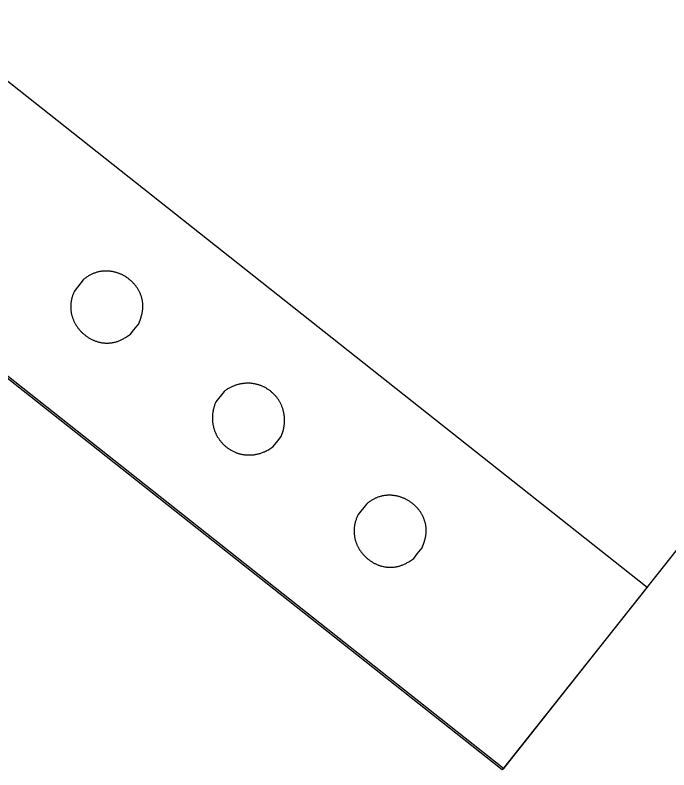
# Model space of a CAD drawing. Extents: x -438233 to -437334, y -1133133 to -1132623.
# Drawn here: x -438084.192 to -438084.0832, y -1133004.0083 to -1133003.8827 of the extents above; entities that cross this region are included whole.
import ezdxf

# ---------------------------------------------------------------- set-up
doc = ezdxf.new("R2010")
doc.units = 0
doc.layers.add('MOBILIÁŘ', color=7, linetype='Continuous')
doc.layers.add('Vrstva 1', color=7, linetype='Continuous')

# ---------------------------------------------------------------- blocks, each defined once
blk = doc.blocks.new('A$C78B247C6')
at = {"layer": 'Vrstva 1'}
for points in [[(0, 0), (-2586.6, 0), (-2586.6, 2589.7), (0, 2589.7), (0, 0)], [(-385, 2589.7), (3.1, 2589.7), (3.1, 3.2), (-385, 3.2), (-385, 2589.7)], [(-190.9, 2255.7), (-203.7, 2255.7), (-213.2, 2252.5), (-214.5, 2252.1), (-215.8, 2251.6), (-217.1, 2251.1), (-218.3, 2250.6), (-219.5, 2250), (-220.7, 2249.4), (-221.9, 2248.8), (-223, 2248.2), (-224.1, 2247.6), (-225.2, 2246.9), (-226.3, 2246.2), (-227.4, 2245.5), (-228.4, 2244.8), (-229.4, 2244.1), (-230.4, 2243.3), (-231.4, 2242.5), (-232.3, 2241.8), (-233.2, 2240.9), (-234.1, 2240.1), (-235, 2239.3), (-235.8, 2238.4), (-236.7, 2237.5), (-237.5, 2236.7), (-238.3, 2235.8), (-239, 2234.8), (-239.8, 2233.9), (-240.5, 2233), (-241.2, 2232), (-241.8, 2231), (-242.5, 2230), (-243.1, 2229), (-243.7, 2228), (-244.3, 2227), (-244.9, 2226), (-245.4, 2224.9), (-245.9, 2223.9), (-246.4, 2222.8), (-246.9, 2221.8), (-247.3, 2220.7), (-247.8, 2219.6), (-248.2, 2218.5), (-248.6, 2217.4), (-248.9, 2216.3), (-249.3, 2215.2), (-249.6, 2214), (-249.9, 2212.9), (-250.2, 2211.8), (-250.4, 2210.6), (-250.6, 2209.5), (-250.9, 2208.4), (-251, 2207.2), (-251.2, 2206), (-251.4, 2204.9), (-251.5, 2203.7), (-251.6, 2202.6), (-251.7, 2201.4), (-251.7, 2200.2), (-251.8, 2199), (-251.8, 2197.9), (-251.8, 2196.7), (-251.8, 2195.5), (-251.7, 2194.4), (-251.7, 2193.2), (-251.6, 2192), (-251.5, 2190.9), (-251.3, 2189.7), (-251.2, 2188.5), (-251, 2187.4), (-250.8, 2186.2), (-250.6, 2185.1), (-250.4, 2183.9), (-250.1, 2182.8), (-249.9, 2181.6), (-249.6, 2180.5), (-249.2, 2179.4), (-248.9, 2178.2), (-248.5, 2177.1), (-248.2, 2176), (-247.8, 2174.9), (-247.3, 2173.8), (-246.9, 2172.7), (-246.4, 2171.6), (-246, 2170.6), (-245.5, 2169.5), (-244.9, 2168.5), (-244.4, 2167.4), (-243.8, 2166.4), (-243.3, 2165.4), (-242.6, 2164.3), (-242, 2163.4), (-241.4, 2162.4), (-240.7, 2161.4), (-240, 2160.4), (-239.3, 2159.5), (-238.6, 2158.5), (-237.9, 2157.6), (-237.1, 2156.7), (-236.3, 2155.8), (-235.5, 2155), (-234.7, 2154.1), (-233.8, 2153.3), (-233, 2152.4), (-232.1, 2151.6), (-231.2, 2150.8), (-230.3, 2150), (-229.3, 2149.3), (-228.4, 2148.6), (-227.4, 2147.8), (-226.4, 2147.1), (-225.4, 2146.4), (-224.3, 2145.8), (-223.3, 2145.1), (-222.2, 2144.5), (-221.1, 2143.9), (-220, 2143.3), (-218.8, 2142.8), (-217.7, 2142.3), (-216.5, 2141.8), (-215.3, 2141.3), (-214.1, 2140.8), (-212.8, 2140.4), (-211.6, 2139.9), (-210.3, 2139.6), (-209, 2139.2), (-207.7, 2138.9), (-206.4, 2138.5), (-205, 2138.3), (-203.7, 2138), (-181.4, 2138), (-180, 2138.3), (-178.7, 2138.5), (-177.3, 2138.9), (-176, 2139.2), (-174.7, 2139.6), (-173.5, 2139.9), (-172.2, 2140.4), (-171, 2140.8), (-169.8, 2141.3), (-168.6, 2141.8), (-167.4, 2142.3), (-166.2, 2142.8), (-165.1, 2143.3), (-164, 2143.9), (-162.9, 2144.5), (-161.8, 2145.1), (-160.7, 2145.8), (-159.7, 2146.4), (-158.7, 2147.1), (-157.7, 2147.8), (-156.7, 2148.6), (-155.7, 2149.3), (-154.8, 2150), (-153.9, 2150.8), (-153, 2151.6), (-152.1, 2152.4), (-151.2, 2153.3), (-150.4, 2154.1), (-149.5, 2155), (-148.7, 2155.8), (-147.9, 2156.7), (-147.2, 2157.6), (-146.4, 2158.5), (-145.7, 2159.5), (-145, 2160.4), (-144.3, 2161.4), (-143.7, 2162.4), (-143, 2163.4), (-142.4, 2164.3), (-141.8, 2165.4), (-141.2, 2166.4), (-140.6, 2167.4), (-140.1, 2168.5), (-139.6, 2169.5), (-139.1, 2170.6), (-138.6, 2171.6), (-138.1, 2172.7), (-137.7, 2173.8), (-137.3, 2174.9), (-136.9, 2176), (-136.5, 2177.1), (-136.1, 2178.2), (-135.8, 2179.4), (-135.5, 2180.5), (-135.2, 2181.6), (-134.9, 2182.8), (-134.7, 2183.9), (-134.4, 2185.1), (-134.2, 2186.2), (-134, 2187.4), (-133.8, 2188.5), (-133.7, 2189.7), (-133.6, 2190.9), (-133.5, 2192), (-133.4, 2193.2), (-133.3, 2194.4), (-133.3, 2195.5), (-133.2, 2196.7), (-133.2, 2197.9), (-133.3, 2199), (-133.3, 2200.2), (-133.4, 2201.4), (-133.4, 2202.6), (-133.5, 2203.7), (-133.7, 2204.9), (-133.8, 2206), (-134, 2207.2), (-134.2, 2208.4), (-134.4, 2209.5), (-134.6, 2210.6), (-134.9, 2211.8), (-135.1, 2212.9), (-135.4, 2214), (-135.8, 2215.2), (-136.1, 2216.3), (-136.5, 2217.4), (-136.9, 2218.5), (-137.3, 2219.6), (-137.7, 2220.7), (-138.1, 2221.8), (-138.6, 2222.8), (-139.1, 2223.9), (-139.6, 2224.9), (-140.2, 2226), (-140.7, 2227), (-141.3, 2228), (-141.9, 2229), (-142.5, 2230), (-143.2, 2231), (-143.9, 2232), (-144.6, 2233), (-145.3, 2233.9), (-146, 2234.8), (-146.8, 2235.8), (-147.6, 2236.7), (-148.4, 2237.5), (-149.2, 2238.4), (-150, 2239.3), (-150.9, 2240.1), (-151.8, 2240.9), (-152.7, 2241.8), (-153.7, 2242.5), (-154.6, 2243.3), (-155.6, 2244.1), (-156.6, 2244.8), (-157.7, 2245.5), (-158.7, 2246.2), (-159.8, 2246.9), (-160.9, 2247.6), (-162, 2248.2), (-163.1, 2248.8), (-164.3, 2249.4), (-165.5, 2250), (-166.7, 2250.6), (-168, 2251.1), (-169.2, 2251.6), (-170.5, 2252.1), (-171.8, 2252.5), (-181.4, 2255.7), (-190.9, 2255.7)], [(-190.9, 1956.7), (-203.6, 1956.7), (-213.2, 1953.4), (-214.5, 1952.8), (-215.8, 1952.2), (-217, 1951.5), (-218.3, 1950.9), (-219.5, 1950.2), (-220.7, 1949.5), (-221.8, 1948.8), (-223, 1948.1), (-224.1, 1947.4), (-225.2, 1946.6), (-226.3, 1945.9), (-227.3, 1945.1), (-228.4, 1944.3), (-229.4, 1943.5), (-230.4, 1942.6), (-231.3, 1941.8), (-232.3, 1941), (-233.2, 1940.1), (-234.1, 1939.2), (-235, 1938.3), (-235.8, 1937.4), (-236.6, 1936.5), (-237.4, 1935.5), (-238.2, 1934.6), (-239, 1933.6), (-239.7, 1932.7), (-240.4, 1931.7), (-241.1, 1930.7), (-241.8, 1929.7), (-242.5, 1928.7), (-243.1, 1927.7), (-243.7, 1926.7), (-244.3, 1925.6), (-244.8, 1924.6), (-245.4, 1923.5), (-245.9, 1922.5), (-246.4, 1921.4), (-246.9, 1920.3), (-247.3, 1919.3), (-247.7, 1918.2), (-248.1, 1917.1), (-248.5, 1916), (-248.9, 1914.9), (-249.2, 1913.8), (-249.6, 1912.7), (-249.9, 1911.6), (-250.1, 1910.4), (-250.4, 1909.3), (-250.6, 1908.2), (-250.8, 1907), (-251, 1905.9), (-251.2, 1904.8), (-251.3, 1903.6), (-251.5, 1902.5), (-251.6, 1901.3), (-251.7, 1900.2), (-251.7, 1899.1), (-251.8, 1897.9), (-251.8, 1896.8), (-251.8, 1895.6), (-251.8, 1894.5), (-251.7, 1893.3), (-251.7, 1892.2), (-251.6, 1891), (-251.5, 1889.9), (-251.3, 1888.8), (-251.2, 1887.6), (-251, 1886.5), (-250.8, 1885.4), (-250.6, 1884.2), (-250.4, 1883.1), (-250.1, 1882), (-249.9, 1880.9), (-249.6, 1879.8), (-249.2, 1878.7), (-248.9, 1877.6), (-248.5, 1876.5), (-248.2, 1875.4), (-247.8, 1874.3), (-247.4, 1873.2), (-246.9, 1872.2), (-246.5, 1871.1), (-246, 1870), (-245.5, 1869), (-244.9, 1868), (-244.4, 1866.9), (-243.8, 1865.9), (-243.3, 1864.9), (-242.7, 1863.9), (-242, 1862.9), (-241.4, 1861.9), (-240.7, 1861), (-240, 1860), (-239.3, 1859.1), (-238.6, 1858.1), (-237.9, 1857.2), (-237.1, 1856.3), (-236.3, 1855.4), (-235.5, 1854.5), (-234.7, 1853.6), (-233.8, 1852.7), (-233, 1851.9), (-232.1, 1851.1), (-231.2, 1850.2), (-230.3, 1849.4), (-229.3, 1848.7), (-228.4, 1847.9), (-227.4, 1847.1), (-226.4, 1846.4), (-225.4, 1845.6), (-224.3, 1844.9), (-223.3, 1844.2), (-222.2, 1843.6), (-221.1, 1842.9), (-220, 1842.3), (-218.8, 1841.7), (-217.7, 1841), (-216.5, 1840.5), (-215.3, 1839.9), (-214.1, 1839.4), (-212.8, 1838.8), (-211.6, 1838.3), (-210.3, 1837.8), (-209, 1837.4), (-207.7, 1836.9), (-206.4, 1836.5), (-205, 1836.1), (-203.6, 1835.7), (-181.3, 1835.7), (-179.9, 1836.1), (-178.6, 1836.5), (-177.3, 1836.9), (-176, 1837.4), (-174.7, 1837.8), (-173.4, 1838.3), (-172.1, 1838.8), (-170.9, 1839.4), (-169.7, 1839.9), (-168.5, 1840.5), (-167.3, 1841), (-166.2, 1841.7), (-165, 1842.3), (-163.9, 1842.9), (-162.8, 1843.6), (-161.7, 1844.2), (-160.7, 1844.9), (-159.6, 1845.6), (-158.6, 1846.4), (-157.6, 1847.1), (-156.6, 1847.9), (-155.7, 1848.7), (-154.7, 1849.4), (-153.8, 1850.2), (-152.9, 1851.1), (-152, 1851.9), (-151.1, 1852.7), (-150.3, 1853.6), (-149.5, 1854.5), (-148.7, 1855.4), (-147.9, 1856.3), (-147.1, 1857.2), (-146.4, 1858.1), (-145.7, 1859.1), (-145, 1860), (-144.3, 1861), (-143.6, 1861.9), (-143, 1862.9), (-142.3, 1863.9), (-141.7, 1864.9), (-141.2, 1865.9), (-140.6, 1866.9), (-140.1, 1868), (-139.5, 1869), (-139, 1870), (-138.6, 1871.1), (-138.1, 1872.2), (-137.7, 1873.2), (-137.2, 1874.3), (-136.8, 1875.4), (-136.5, 1876.5), (-136.1, 1877.6), (-135.8, 1878.7), (-135.5, 1879.8), (-135.2, 1880.9), (-134.9, 1882), (-134.6, 1883.1), (-134.4, 1884.2), (-134.2, 1885.4), (-134, 1886.5), (-133.8, 1887.6), (-133.7, 1888.8), (-133.6, 1889.9), (-133.4, 1891), (-133.4, 1892.2), (-133.3, 1893.3), (-133.3, 1894.5), (-133.2, 1895.6), (-133.2, 1896.8), (-133.3, 1897.9), (-133.3, 1899.1), (-133.4, 1900.2), (-133.4, 1901.3), (-133.5, 1902.5), (-133.7, 1903.6), (-133.8, 1904.8), (-134, 1905.9), (-134.2, 1907), (-134.4, 1908.2), (-134.6, 1909.3), (-134.9, 1910.4), (-135.2, 1911.6), (-135.5, 1912.7), (-135.8, 1913.8), (-136.1, 1914.9), (-136.5, 1916), (-136.9, 1917.1), (-137.3, 1918.2), (-137.7, 1919.3), (-138.2, 1920.3), (-138.6, 1921.4), (-139.1, 1922.5), (-139.6, 1923.5), (-140.2, 1924.6), (-140.7, 1925.6), (-141.3, 1926.7), (-141.9, 1927.7), (-142.6, 1928.7), (-143.2, 1929.7), (-143.9, 1930.7), (-144.6, 1931.7), (-145.3, 1932.7), (-146, 1933.6), (-146.8, 1934.6), (-147.6, 1935.5), (-148.4, 1936.5), (-149.2, 1937.4), (-150.1, 1938.3), (-150.9, 1939.2), (-151.8, 1940.1), (-152.7, 1941), (-153.7, 1941.8), (-154.6, 1942.6), (-155.6, 1943.5), (-156.6, 1944.3), (-157.7, 1945.1), (-158.7, 1945.9), (-159.8, 1946.6), (-160.9, 1947.4), (-162, 1948.1), (-163.2, 1948.8), (-164.3, 1949.5), (-165.5, 1950.2), (-166.7, 1950.9), (-168, 1951.5), (-169.2, 1952.2), (-170.5, 1952.8), (-171.8, 1953.4), (-181.3, 1956.7), (-190.9, 1956.7)], [(-190.9, 1654.4), (-203.7, 1654.4), (-213.2, 1651.2), (-214.5, 1650.7), (-215.8, 1650.2), (-217.1, 1649.7), (-218.3, 1649.2), (-219.5, 1648.7), (-220.7, 1648.1), (-221.9, 1647.5), (-223, 1646.9), (-224.1, 1646.2), (-225.2, 1645.6), (-226.3, 1644.9), (-227.4, 1644.2), (-228.4, 1643.5), (-229.4, 1642.7), (-230.4, 1642), (-231.4, 1641.2), (-232.3, 1640.4), (-233.2, 1639.6), (-234.1, 1638.8), (-235, 1637.9), (-235.8, 1637.1), (-236.7, 1636.2), (-237.5, 1635.3), (-238.2, 1634.4), (-239, 1633.5), (-239.7, 1632.6), (-240.5, 1631.6), (-241.2, 1630.7), (-241.8, 1629.7), (-242.5, 1628.7), (-243.1, 1627.7), (-243.7, 1626.7), (-244.3, 1625.7), (-244.9, 1624.6), (-245.4, 1623.6), (-245.9, 1622.6), (-246.4, 1621.5), (-246.9, 1620.4), (-247.3, 1619.3), (-247.8, 1618.3), (-248.2, 1617.2), (-248.5, 1616.1), (-248.9, 1615), (-249.3, 1613.8), (-249.6, 1612.7), (-249.9, 1611.6), (-250.1, 1610.4), (-250.4, 1609.3), (-250.6, 1608.2), (-250.8, 1607), (-251, 1605.9), (-251.2, 1604.7), (-251.4, 1603.5), (-251.5, 1602.4), (-251.6, 1601.2), (-251.7, 1600), (-251.7, 1598.9), (-251.8, 1597.7), (-251.8, 1596.5), (-251.8, 1595.4), (-251.8, 1594.2), (-251.7, 1593), (-251.7, 1591.8), (-251.6, 1590.7), (-251.5, 1589.5), (-251.3, 1588.3), (-251.2, 1587.2), (-251, 1586), (-250.8, 1584.9), (-250.6, 1583.7), (-250.4, 1582.6), (-250.1, 1581.4), (-249.9, 1580.3), (-249.6, 1579.1), (-249.2, 1578), (-248.9, 1576.9), (-248.6, 1575.8), (-248.2, 1574.7), (-247.8, 1573.6), (-247.4, 1572.5), (-246.9, 1571.4), (-246.5, 1570.3), (-246, 1569.2), (-245.5, 1568.2), (-245, 1567.1), (-244.4, 1566.1), (-243.8, 1565), (-243.3, 1564), (-242.7, 1563), (-242, 1562), (-241.4, 1561), (-240.7, 1560), (-240, 1559.1), (-239.3, 1558.1), (-238.6, 1557.2), (-237.9, 1556.3), (-237.1, 1555.4), (-236.3, 1554.5), (-235.5, 1553.6), (-234.7, 1552.8), (-233.9, 1551.9), (-233, 1551.1), (-232.1, 1550.3), (-231.2, 1549.5), (-230.3, 1548.7), (-229.3, 1548), (-228.4, 1547.2), (-227.4, 1546.5), (-226.4, 1545.8), (-225.4, 1545.1), (-224.3, 1544.5), (-223.3, 1543.8), (-222.2, 1543.2), (-221.1, 1542.6), (-220, 1542), (-218.8, 1541.5), (-217.7, 1540.9), (-216.5, 1540.4), (-215.3, 1539.9), (-214.1, 1539.5), (-212.8, 1539), (-211.6, 1538.6), (-210.3, 1538.2), (-209, 1537.9), (-207.7, 1537.5), (-206.4, 1537.2), (-205, 1537), (-203.7, 1536.7), (-181.4, 1536.7), (-180, 1537), (-178.7, 1537.2), (-177.3, 1537.5), (-176, 1537.9), (-174.7, 1538.2), (-173.5, 1538.6), (-172.2, 1539), (-171, 1539.5), (-169.8, 1539.9), (-168.6, 1540.4), (-167.4, 1540.9), (-166.2, 1541.5), (-165.1, 1542), (-164, 1542.6), (-162.9, 1543.2), (-161.8, 1543.8), (-160.7, 1544.5), (-159.7, 1545.1), (-158.7, 1545.8), (-157.7, 1546.5), (-156.7, 1547.2), (-155.7, 1548), (-154.8, 1548.7), (-153.8, 1549.5), (-152.9, 1550.3), (-152.1, 1551.1), (-151.2, 1551.9), (-150.3, 1552.8), (-149.5, 1553.6), (-148.7, 1554.5), (-147.9, 1555.4), (-147.2, 1556.3), (-146.4, 1557.2), (-145.7, 1558.1), (-145, 1559.1), (-144.3, 1560), (-143.6, 1561), (-143, 1562), (-142.4, 1563), (-141.8, 1564), (-141.2, 1565), (-140.6, 1566.1), (-140.1, 1567.1), (-139.6, 1568.2), (-139.1, 1569.2), (-138.6, 1570.3), (-138.1, 1571.4), (-137.7, 1572.5), (-137.3, 1573.6), (-136.9, 1574.7), (-136.5, 1575.8), (-136.1, 1576.9), (-135.8, 1578), (-135.5, 1579.1), (-135.2, 1580.3), (-134.9, 1581.4), (-134.6, 1582.6), (-134.4, 1583.7), (-134.2, 1584.9), (-134, 1586), (-133.8, 1587.2), (-133.7, 1588.3), (-133.6, 1589.5), (-133.5, 1590.7), (-133.4, 1591.8), (-133.3, 1593), (-133.3, 1594.2), (-133.2, 1595.4), (-133.2, 1596.5), (-133.3, 1597.7), (-133.3, 1598.9), (-133.4, 1600), (-133.4, 1601.2), (-133.5, 1602.4), (-133.7, 1603.5), (-133.8, 1604.7), (-134, 1605.9), (-134.2, 1607), (-134.4, 1608.2), (-134.6, 1609.3), (-134.9, 1610.4), (-135.2, 1611.6), (-135.5, 1612.7), (-135.8, 1613.8), (-136.1, 1615), (-136.5, 1616.1), (-136.9, 1617.2), (-137.3, 1618.3), (-137.7, 1619.3), (-138.2, 1620.4), (-138.6, 1621.5), (-139.1, 1622.6), (-139.6, 1623.6), (-140.2, 1624.6), (-140.7, 1625.7), (-141.3, 1626.7), (-141.9, 1627.7), (-142.6, 1628.7), (-143.2, 1629.7), (-143.9, 1630.7), (-144.6, 1631.6), (-145.3, 1632.6), (-146, 1633.5), (-146.8, 1634.4), (-147.6, 1635.3), (-148.4, 1636.2), (-149.2, 1637.1), (-150, 1637.9), (-150.9, 1638.8), (-151.8, 1639.6), (-152.7, 1640.4), (-153.7, 1641.2), (-154.6, 1642), (-155.6, 1642.7), (-156.6, 1643.5), (-157.7, 1644.2), (-158.7, 1644.9), (-159.8, 1645.6), (-160.9, 1646.2), (-162, 1646.9), (-163.2, 1647.5), (-164.3, 1648.1), (-165.5, 1648.7), (-166.7, 1649.2), (-168, 1649.7), (-169.2, 1650.2), (-170.5, 1650.7), (-171.8, 1651.2), (-181.4, 1654.4), (-190.9, 1654.4)]]:
    blk.add_lwpolyline(points, dxfattribs=at)
blk = doc.blocks.new('A$C5EF80950')
at = {"layer": 'MOBILIÁŘ', "xscale": 0.001, "yscale": 0.0010000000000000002, "rotation": 31.523388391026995}
blk.add_blockref('A$C78B247C6', (3.5589, 1.3524), dxfattribs=at)

msp = doc.modelspace()

# ---------------------------------------------------------------- block references
at = {"layer": 'MOBILIÁŘ', "xscale": 0.09999999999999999, "yscale": 0.09999999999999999, "rotation": -159.88628311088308}
msp.add_blockref('A$C5EF80950', (-438084.02614, -1133003.59795), dxfattribs=at)

doc.saveas('drawing.dxf')
